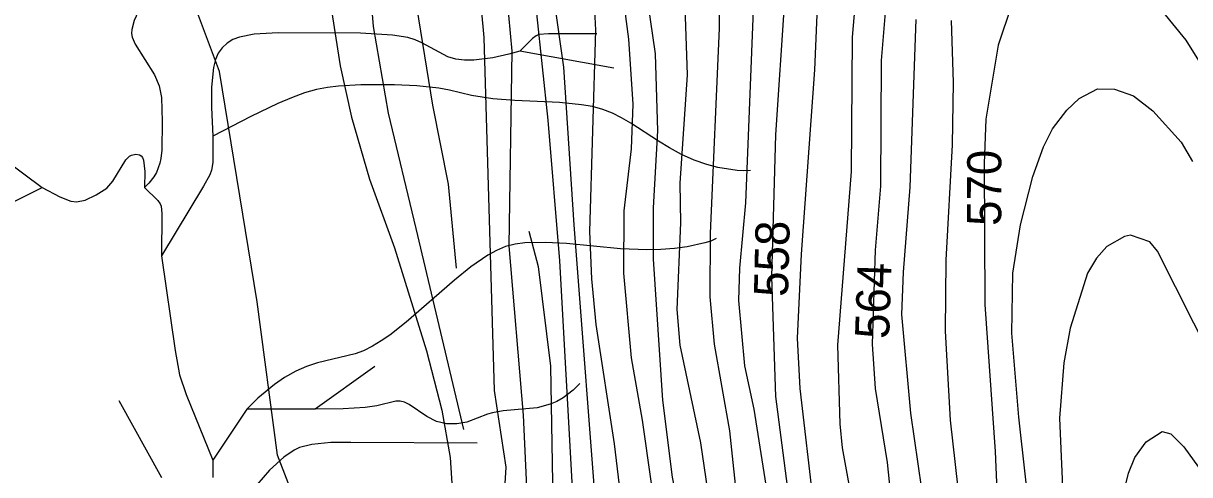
# Model space of a CAD drawing. Extents: x -709584 to -702006, y -1161789 to -1157496.
# Drawn here: x -709412.5 to -709070.8, y -1159816.2 to -1159683.9 of the extents above; entities that cross this region are included whole.
import ezdxf

# ---------------------------------------------------------------- set-up
doc = ezdxf.new("R2010")
doc.units = 0
for name, color, linetype in [('103_hranice KÚ', 7, 'Continuous'), ('120_vrstevnice hlavní', 7, 'Continuous'), ('121_vrstevnice hlavní_popis', 7, 'Continuous'), ('122_vrstevnice základní', 7, 'Continuous'), ('408_BPEJ_linie', 7, 'Continuous'), ('411_akumulovaný odtok', 7, 'Continuous')]:
    doc.layers.add(name, color=color, linetype=linetype)

msp = doc.modelspace()

# ---------------------------------------------------------------- linework, layer by layer
at = {"layer": '103_hranice KÚ'}
msp.add_lwpolyline([(-709273.32, -1159649.69), (-709269.4, -1159692.02), (-709270.28, -1159749.07), (-709266.06, -1159798.75), (-709264.98, -1159821.93), (-709268.04, -1159849.89), (-709277.88, -1159886.55), (-709281.42, -1159899.14), (-709285.11, -1159917.26), (-709288.11, -1159950.51), (-709290.92, -1159973.58), (-709296.72, -1159996.78), (-709306.78, -1160026.14), (-709321.23, -1160075.06), (-709326.78, -1160097.35)], dxfattribs=at)
at = {"layer": '120_vrstevnice hlavní'}
for points in [[(-709233.93, -1159647.74), (-709227.42, -1159692.86), (-709226.7, -1159715.43), (-709228, -1159737.99), (-709228, -1159753.04), (-709225.25, -1159794.41), (-709222.36, -1159816.97), (-709218.6, -1159835.77), (-709217.3, -1159847.06), (-709217.3, -1159867.31), (-709223.66, -1159933.26), (-709223.81, -1159952.07), (-709222.8, -1159963.35), (-709216, -1160016), (-709215.42, -1160027.28), (-709215.56, -1160061.13), (-709214.7, -1160079.93)], [(-709178.68, -1159648.89), (-709180.7, -1159697.49), (-709184.61, -1159751.59), (-709185.77, -1159776.18), (-709185.04, -1159790.93), (-709180.99, -1159825.36), (-709177.67, -1159845.03), (-709176.22, -1159859.78), (-709177.09, -1159940.21), (-709176.51, -1159958.72), (-709173.47, -1159986.49), (-709169.71, -1160009.64), (-709166.67, -1160032.78), (-709159.01, -1160076.75), (-709152.93, -1160116.09)], [(-709122.99, -1159678.69), (-709126.9, -1159690.26), (-709130.51, -1159711.96), (-709130.95, -1159724.98), (-709130.8, -1159766.34), (-709127.76, -1159809.45), (-709125.88, -1159852.84), (-709125.88, -1159870.2), (-709129.93, -1159930.95), (-709130.51, -1159965.66), (-709129.5, -1159986.2), (-709126.75, -1160006.45), (-709115.47, -1160046.96), (-709108.09, -1160076.46), (-709102.6, -1160089.48)], [(-709060.94, -1159706.17), (-709071.79, -1159688.81), (-709078.73, -1159680.28)], [(-709264.37, -1159744.83), (-709261.65, -1159755.22), (-709258.06, -1159784.4), (-709257.3, -1159829.83), (-709260.69, -1159877.14), (-709263.87, -1159918.8), (-709264.74, -1159950.04), (-709269.37, -1160002.4), (-709270.09, -1160016.29), (-709274, -1160040.59), (-709276.17, -1160057.95), (-709276.89, -1160085.72)]]:
    msp.add_lwpolyline(points, dxfattribs=at)
at = {"layer": '122_vrstevnice základní'}
for points in [[(-709361.7, -1159420.99), (-709356.74, -1159425.42), (-709341.84, -1159436.84), (-709334.6, -1159440.31), (-709332.87, -1159440.17), (-709322.52, -1159434.92), (-709314.62, -1159442.26), (-709305.39, -1159453.19), (-709294.97, -1159466.06), (-709285.68, -1159475.95), (-709278.49, -1159486.17), (-709269.8, -1159498.71), (-709261.99, -1159527.06), (-709257.3, -1159542.19), (-709255.03, -1159567.93), (-709255.79, -1159593.67), (-709258.82, -1159629.25), (-709258.99, -1159637.84), (-709257.54, -1159656.07), (-709257.08, -1159676.67), (-709254.27, -1159696.76), (-709251.25, -1159742.96)], [(-709361.7, -1159518.99), (-709338.94, -1159542.72), (-709329.25, -1159555.74), (-709319.85, -1159571.65), (-709314.21, -1159583.23), (-709311.03, -1159591.9), (-709307.27, -1159606.37), (-709300.61, -1159650.63), (-709297.29, -1159678.98), (-709292.66, -1159707.91), (-709288.03, -1159731.05), (-709285.68, -1159755.67)], [(-709283.41, -1159802.99), (-709297.43, -1159744.07), (-709305.53, -1159710.22), (-709309.87, -1159684.77), (-709312.04, -1159658.44), (-709313.63, -1159647.45), (-709317.54, -1159630.09), (-709326.79, -1159598.7), (-709331.42, -1159589.59), (-709336.34, -1159578.02), (-709348.06, -1159557.77), (-709359.92, -1159540.41), (-709361.7, -1159538.31)], [(-709361.7, -1159570.83), (-709357.31, -1159577.15), (-709346.18, -1159597.98), (-709343.14, -1159604.92), (-709331.13, -1159638.48), (-709324.34, -1159666.25), (-709319.71, -1159696.34), (-709316.38, -1159711.38), (-709311.03, -1159729.61), (-709303.8, -1159749.71), (-709294.39, -1159779.94), (-709289.91, -1159797.3), (-709287.45, -1159811.18), (-709286.58, -1159824.78), (-709288.75, -1159850.82), (-709290.78, -1159866.15), (-709297.58, -1159895.66), (-709308.43, -1159932.11), (-709314.21, -1159956.41), (-709316.53, -1159968.56), (-709321.95, -1159997.32), (-709327.13, -1160018.83), (-709334.07, -1160066.59), (-709336.19, -1160087.05)], [(-709179.11, -1160099.03), (-709181.72, -1160076.75), (-709182.58, -1160057.66), (-709186.2, -1160013.11), (-709194.16, -1159962.19), (-709195.6, -1159941.36), (-709195.89, -1159909.54), (-709193.14, -1159869.04), (-709193.14, -1159841.56), (-709194.88, -1159819.28), (-709198.35, -1159797.01), (-709201.1, -1159784.28), (-709202.83, -1159765.19), (-709202.55, -1159755.64), (-709200.81, -1159736.55), (-709198.64, -1159682.45), (-709199.07, -1159620.54), (-709197.77, -1159600.29), (-709196.18, -1159585.83)], [(-709199.07, -1160113.2), (-709204.28, -1160076.75), (-709203.99, -1160027.28), (-709205.44, -1160009.93), (-709211.08, -1159966.53), (-709213.1, -1159942.23), (-709213.1, -1159926.61), (-709211.08, -1159895.37), (-709209.34, -1159848.5), (-709209.78, -1159835.48), (-709213.97, -1159806.84), (-709220.05, -1159778.21), (-709220.92, -1159767.79), (-709219.9, -1159742.33), (-709220.05, -1159730.76), (-709217.88, -1159698.94), (-709219.18, -1159661.91), (-709221.64, -1159641.08), (-709222.65, -1159615.05)], [(-709208.62, -1159665.67), (-709208.62, -1159685.34), (-709211.22, -1159745.52), (-709211.37, -1159764.03), (-709210.07, -1159777.92), (-709205.58, -1159803.37), (-709203.12, -1159826.52), (-709202.26, -1159840.4), (-709202.55, -1159863.54), (-709204.86, -1159902.89), (-709205.29, -1159921.4), (-709204.86, -1159935.29), (-709200.38, -1159973.48), (-709197.19, -1160013.11), (-709190.68, -1160068.65), (-709189.09, -1160098.74)], [(-709236.97, -1160090.93), (-709236.97, -1160065.47), (-709235.09, -1160018.31), (-709239.57, -1159966.24), (-709240.15, -1159937.6), (-709235.96, -1159867.6), (-709235.52, -1159838.96), (-709239.29, -1159807.13), (-709244.64, -1159772.13), (-709245.94, -1159758.82), (-709246.52, -1159744.94), (-709244.78, -1159685.92), (-709245.79, -1159666.25)], [(-709147.29, -1160092.66), (-709155.39, -1160046.38), (-709160.89, -1160004.72), (-709166.38, -1159976.95), (-709167.83, -1159965.38), (-709169.13, -1159935.58), (-709167.54, -1159914.75), (-709166.82, -1159868.46), (-709167.83, -1159845.32), (-709169.57, -1159824.49), (-709172.46, -1159808.29), (-709173.18, -1159801.35), (-709173.91, -1159778.21), (-709169.85, -1159727.29), (-709169.57, -1159687.95), (-709167.83, -1159667.41)], [(-709237.55, -1159670.59), (-709235.23, -1159688.53), (-709233.93, -1159707.62), (-709234.37, -1159720.64), (-709236.54, -1159738.86), (-709236.68, -1159757.09), (-709234.37, -1159781.97), (-709231.19, -1159800.19), (-709225.98, -1159836.64), (-709224.53, -1159854.87), (-709224.96, -1159871.07), (-709229.45, -1159905.49), (-709231.33, -1159927.77), (-709231.33, -1159952.07), (-709229.88, -1159965.95), (-709224.1, -1160007.61), (-709223.95, -1160016.29), (-709225.4, -1160075.02), (-709222.36, -1160107.13)], [(-709189.53, -1159676.95), (-709192.13, -1159716.59), (-709193.29, -1159758.24), (-709192.13, -1159793.25), (-709188.66, -1159819.57), (-709187.94, -1159829.7), (-709185.33, -1159845.9), (-709184.9, -1159858.05), (-709185.62, -1159910.7), (-709186.06, -1159912.58), (-709186.92, -1159941.36), (-709186.49, -1159951.49), (-709183.6, -1159972.32), (-709177.38, -1160003.56), (-709174.92, -1160027.86), (-709173.62, -1160052.16), (-709171.88, -1160071.83), (-709167.54, -1160100.18)], [(-709262.15, -1159681.04), (-709258.82, -1159712.3), (-709255.41, -1159753.56), (-709251.72, -1159820.15), (-709251, -1159829.41), (-709251.29, -1159847.92), (-709253.03, -1159871.07), (-709254.04, -1159894.21), (-709254.91, -1159908.96), (-709256.79, -1159929.79), (-709258.23, -1159970.87), (-709258.09, -1159982.44), (-709259.1, -1159998.64), (-709263.01, -1160027.86), (-709264.74, -1160046.38), (-709266.19, -1160076.46), (-709265.18, -1160094.98)], [(-709159.88, -1159679.56), (-709161.18, -1159694.75), (-709161.32, -1159731.63), (-709162.91, -1159750.43), (-709163.78, -1159777.92), (-709162.91, -1159790.93), (-709159.44, -1159812.63), (-709155.39, -1159851.4), (-709155.1, -1159861.81), (-709155.68, -1159880.9), (-709159.73, -1159929.79), (-709160.02, -1159948.6), (-709158.86, -1159970.29), (-709154.09, -1160005.01), (-709138.03, -1160074.44), (-709135.29, -1160083.12)], [(-709122.27, -1160095.27), (-709131.09, -1160063.44), (-709140.06, -1160025.55), (-709144.25, -1160004.72), (-709147, -1159987.36), (-709148.01, -1159952.07), (-709147.44, -1159918.94), (-709145.99, -1159883.65), (-709144.69, -1159865.28), (-709144.69, -1159856.6), (-709145.99, -1159842.72), (-709152.5, -1159798.17), (-709155.1, -1159769.24), (-709154.67, -1159756.8), (-709152.64, -1159731.92), (-709150.91, -1159682.74)], [(-709140.64, -1159683.03), (-709140.06, -1159701.25), (-709140.35, -1159719.48), (-709142.23, -1159753.33), (-709142.37, -1159774.16), (-709140.93, -1159800.19), (-709138.03, -1159826.23), (-709136.01, -1159852.26), (-709136.3, -1159876.56), (-709138.32, -1159900), (-709140.06, -1159931.53), (-709139.91, -1159962.48), (-709139.19, -1159975.5), (-709137.6, -1159988.52), (-709133.26, -1160014.55), (-709128.49, -1160035.38), (-709120.39, -1160066.63), (-709110.55, -1160092.66)], [(-709122.56, -1159956.12), (-709122.41, -1159935.29), (-709121.54, -1159921.98), (-709118.22, -1159893.05), (-709116.63, -1159865.86), (-709117.06, -1159833.46), (-709120.82, -1159799.32), (-709122.85, -1159774.73), (-709122.56, -1159757.09), (-709120.39, -1159742.91), (-709116.77, -1159728.74), (-709113.59, -1159720.06), (-709110.98, -1159714.85), (-709106.79, -1159709.36), (-709103.17, -1159705.88), (-709097.82, -1159703.13), (-709092.76, -1159703.14), (-709087.26, -1159705.16), (-709081.62, -1159709.5), (-709073.23, -1159718.76), (-709069.91, -1159724.4)], [(-709251.25, -1159742.96), (-709244.06, -1159835.77), (-709243.19, -1159850.24), (-709243.33, -1159864.12), (-709246.66, -1159897.1), (-709248.83, -1159930.08), (-709249.12, -1159946.28), (-709247.39, -1159968.85), (-709246.81, -1159990.54), (-709248.98, -1160049.85), (-709250.28, -1160068.94), (-709250.28, -1160082.83)], [(-709064.27, -1159782.26), (-709080.18, -1159750.72), (-709082.49, -1159747.97), (-709088.13, -1159745.95), (-709089.87, -1159746.38), (-709095.07, -1159749.28), (-709098.11, -1159752.75), (-709100.71, -1159757.09), (-709105.78, -1159773.29), (-709107.66, -1159783.41), (-709108.96, -1159799.61), (-709106.65, -1159851.11), (-709106.79, -1159873.96), (-709107.66, -1159888.14), (-709111.56, -1159918.8), (-709112.87, -1159944.55), (-709112.14, -1159960.75), (-709109.25, -1159983.02), (-709100.57, -1160025.55), (-709093.34, -1160051.87), (-709087.7, -1160068.07), (-709084.08, -1160076.17), (-709079.31, -1160084.27)], [(-709063.11, -1160079.64), (-709071.5, -1160069.81), (-709075.11, -1160063.73), (-709082.2, -1160048.69), (-709090.01, -1160025.26), (-709097.68, -1160005.01), (-709099.85, -1159994.88), (-709103.46, -1159965.66), (-709103.46, -1159948.31), (-709101.15, -1159887.56), (-709098.69, -1159864.41), (-709093.92, -1159836.64), (-709088.71, -1159815.81), (-709086.83, -1159811.18), (-709083.5, -1159806.56), (-709078.87, -1159803.52), (-709076.27, -1159804.24), (-709072.51, -1159808), (-709052.26, -1159836.06)]]:
    msp.add_lwpolyline(points, dxfattribs=at)
at = {"layer": '408_BPEJ_linie'}
for points in [[(-709331, -1160127.5), (-709313, -1160057.5), (-709300, -1160006.5), (-709294.6, -1160000), (-709298, -1159984.5), (-709288.5, -1159906), (-709273, -1159845.5), (-709271, -1159814), (-709274.5, -1159791.5), (-709277.5, -1159688), (-709284.5, -1159611.5), (-709276.5, -1159566.5), (-709277, -1159539.5), (-709306, -1159480), (-709310.69, -1159480.19), (-709315.1, -1159473.08), (-709335, -1159464.19), (-709353.2, -1159447.73), (-709378.93, -1159440.87), (-709401.98, -1159411.89), (-709405.82, -1159413.58), (-709408, -1159410.5), (-709401, -1159392.5)], [(-709410.28, -1160012.3), (-709395.19, -1160000), (-709395, -1159997), (-709373, -1159981.5), (-709339, -1159950), (-709316, -1159909.5), (-709314.5, -1159891.5), (-709315.5, -1159869), (-709338, -1159810.5), (-709344, -1159765.5), (-709355, -1159698), (-709382, -1159626), (-709410.28, -1159582.22)]]:
    msp.add_lwpolyline(points, dxfattribs=at)
at = {"layer": '411_akumulovaný odtok'}
for p, q in [((-709239.49, -1159697), (-709266.99, -1159692)), ((-709426.99, -1159742), (-709406.99, -1159732)), ((-709309.49, -1159784.5), (-709326.99, -1159797)), ((-709384.49, -1159794.5), (-709371.99, -1159817)), ((-709346.99, -1159797), (-709356.99, -1159812)), ((-709326.99, -1159797), (-709346.99, -1159797)), ((-709356.99, -1159812), (-709356.99, -1159817))]:
    msp.add_line(p, q, dxfattribs=at)
for points in [[(-709376.99, -1159677), (-709378.87, -1159680.53), (-709379.98, -1159683.08), (-709380.68, -1159685.66), (-709380.76, -1159686.84), (-709380.57, -1159687.94), (-709379.72, -1159689.96), (-709374.1, -1159699.02), (-709372.68, -1159702.21), (-709372.06, -1159705.6), (-709371.84, -1159712.7), (-709371.95, -1159721.03), (-709372.18, -1159723.51), (-709372.48, -1159724.89), (-709373.51, -1159727.63), (-709374.22, -1159728.84), (-709375.73, -1159730.78), (-709376.99, -1159732)], [(-709266.99, -1159692), (-709270.24, -1159692.92), (-709274.94, -1159693.96), (-709280.46, -1159694.65), (-709283.21, -1159694.68), (-709285.77, -1159694.38), (-709288.09, -1159693.69), (-709295.7, -1159689.55), (-709297.7, -1159688.69), (-709299.83, -1159688.06), (-709304.32, -1159687.31), (-709313.75, -1159686.81), (-709337.85, -1159686.71), (-709344.85, -1159687.1), (-709349.16, -1159687.92), (-709351.1, -1159688.66), (-709352.79, -1159689.71), (-709354.24, -1159691.05), (-709355.4, -1159692.64), (-709356.22, -1159694.5), (-709356.78, -1159696.87), (-709357.32, -1159702.56), (-709357.33, -1159708.53), (-709356.99, -1159717)], [(-709244.49, -1159687), (-709258.6, -1159686.96), (-709261.42, -1159687.19), (-709262.25, -1159687.51), (-709263.34, -1159688.29), (-709266.99, -1159692)], [(-709431.99, -1159702), (-709428.3, -1159713.3), (-709427.39, -1159715.44), (-709426.13, -1159717.34), (-709423.17, -1159719.95), (-709406.99, -1159732)], [(-709199.49, -1159727), (-709201.36, -1159727.12), (-709203.4, -1159726.99), (-709209, -1159726.12), (-709212.25, -1159725.27), (-709215.94, -1159723.95), (-709219.62, -1159722.29), (-709223.16, -1159720.42), (-709226.44, -1159718.47), (-709234.55, -1159713.16), (-709237.21, -1159711.61), (-709239.93, -1159710.25), (-709242.75, -1159709.14), (-709245.79, -1159708.31), (-709248.92, -1159707.74), (-709255.37, -1159707.09), (-709268.47, -1159706.46), (-709274.95, -1159705.98), (-709281.23, -1159705.03), (-709287.68, -1159703.5), (-709290.79, -1159702.93), (-709297.18, -1159702.24), (-709303.71, -1159701.92), (-709313.6, -1159701.92), (-709320.16, -1159702.31), (-709323.4, -1159702.7), (-709326.61, -1159703.29), (-709330.11, -1159704.29), (-709333.96, -1159705.71), (-709337.98, -1159707.41), (-709345.88, -1159711.19), (-709356.99, -1159717)], [(-709356.99, -1159717), (-709356.98, -1159724.7), (-709357.36, -1159726.9), (-709357.89, -1159728.29), (-709359.7, -1159731.62), (-709371.99, -1159752)], [(-709406.99, -1159732), (-709401.76, -1159734.78), (-709398.62, -1159736.04), (-709396.92, -1159736.26), (-709394.41, -1159735.71), (-709391.11, -1159734.18), (-709388.08, -1159732.16), (-709386.29, -1159730.12), (-709382.51, -1159723.91), (-709381.38, -1159722.83), (-709380.8, -1159722.53), (-709379.58, -1159722.28), (-709378.44, -1159722.47), (-709377.97, -1159722.74), (-709377.58, -1159723.25), (-709377.29, -1159724.03), (-709376.92, -1159727.33), (-709376.99, -1159732)], [(-709376.99, -1159732), (-709373.13, -1159735.81), (-709372.44, -1159736.78), (-709372.15, -1159737.51), (-709371.95, -1159739.64), (-709371.99, -1159752)], [(-709209.49, -1159747), (-709211.03, -1159747.71), (-709212.84, -1159748.27), (-709218.01, -1159749.43), (-709221.72, -1159749.91), (-709225.71, -1159750.18), (-709229.81, -1159750.26), (-709237.58, -1159749.97), (-709253.38, -1159748.45), (-709259.54, -1159748.1), (-709265.54, -1159748.25), (-709268.44, -1159748.64), (-709271.24, -1159749.35), (-709273.9, -1159750.45), (-709276.45, -1159751.86), (-709281.38, -1159755.29), (-709286.15, -1159759.18), (-709300.3, -1159771.46), (-709305.13, -1159775.27), (-709307.61, -1159777.01), (-709310.15, -1159778.56), (-709312.79, -1159779.86), (-709315.3, -1159780.77), (-709326.29, -1159783.41), (-709329.49, -1159784.48), (-709332.69, -1159785.88), (-709335.94, -1159787.73), (-709338.94, -1159789.78), (-709343.84, -1159793.81), (-709346.99, -1159797)], [(-709371.99, -1159752), (-709368.06, -1159779.77), (-709366.72, -1159786.93), (-709364.76, -1159792.7), (-709356.99, -1159812)], [(-709249.49, -1159789.5), (-709251.39, -1159791.42), (-709254.36, -1159793.7), (-709256.21, -1159794.76), (-709258.1, -1159795.58), (-709261.96, -1159796.61), (-709271.89, -1159797.48), (-709275.02, -1159798.04), (-709276.51, -1159798.46), (-709282.54, -1159800.85), (-709285.52, -1159801.35), (-709288.54, -1159801.28), (-709291.45, -1159800.59), (-709294.28, -1159799.11), (-709299.5, -1159795.59), (-709300.78, -1159794.98), (-709302.07, -1159794.65), (-709303.37, -1159794.66), (-709308.97, -1159796.06), (-709312.39, -1159796.52), (-709318.83, -1159796.89), (-709326.99, -1159797)], [(-709279.49, -1159807), (-709316.57, -1159806.74), (-709322.38, -1159806.81), (-709328.02, -1159807.33), (-709331.54, -1159808.28), (-709333.15, -1159809.06), (-709336.16, -1159811.12), (-709340.33, -1159814.9), (-709344.09, -1159819.16), (-709346.15, -1159822.27), (-709347.65, -1159825.76), (-709348.77, -1159829.7), (-709349.81, -1159834.62), (-709351.99, -1159847)]]:
    msp.add_lwpolyline(points, dxfattribs=at)

# ---------------------------------------------------------------- texts
at = {"layer": '121_vrstevnice hlavní_popis'}
for s, rotation, p in [('570', 89.8506, (-709126.01, -1159743.28)), ('558', 88.6654, (-709188.47, -1159764.15)), ('564', 88.0361, (-709158.87, -1159776.51))]:
    msp.add_text(s, height=10, rotation=rotation, dxfattribs=at).set_placement(p)

doc.saveas('drawing.dxf')
